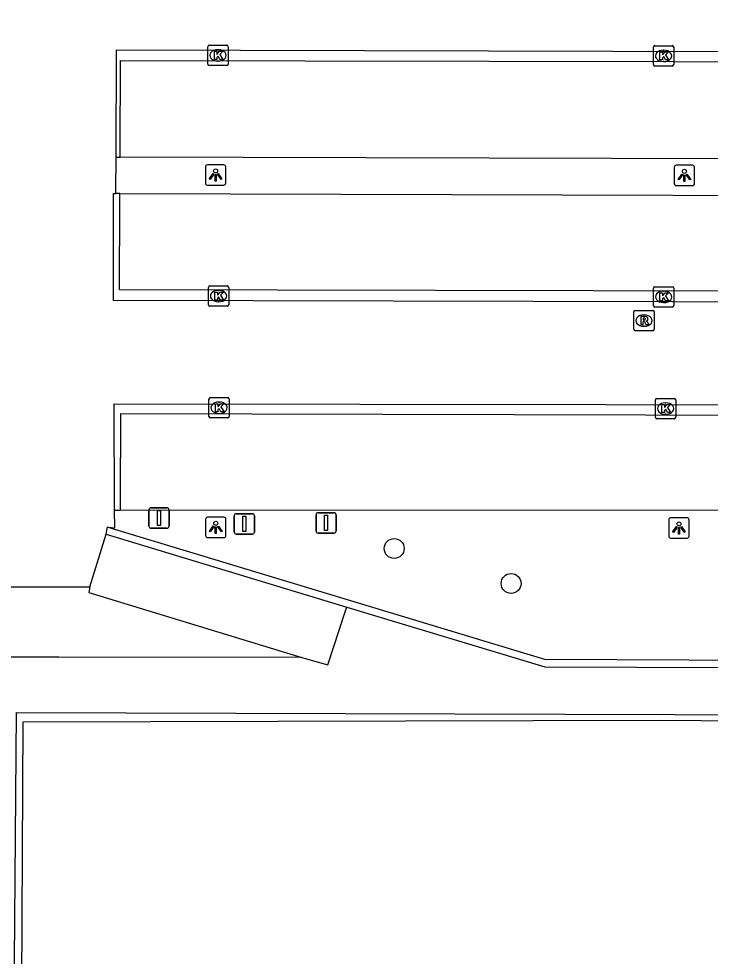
# Model space of a CAD drawing. Extents: x 161477 to 163040, y 383680 to 384868.
# Drawn here: x 162246.96 to 162280.98, y 384268.58 to 384314.69 of the extents above; entities that cross this region are included whole.
import ezdxf

# ---------------------------------------------------------------- set-up
doc = ezdxf.new("R2010")
doc.units = 0
for name, color, linetype in [('IMGEO_Boom', 7, 'Continuous'), ('IMGEO_Kolk', 7, 'Continuous'), ('IMGEO_Lichtpunt', 7, 'Continuous'), ('IMGEO_Muur', 7, 'Continuous'), ('IMGEO_Pand', 7, 'Continuous'), ('IMGEO_Parkeervlak_open', 7, 'Continuous'), ('IMGEO_Rijbaan_lokaal_open', 7, 'Continuous'), ('IMGEO_Rioolput', 7, 'Continuous'), ('IMGEO_Verkeersbordpaal', 7, 'Continuous'), ('IMGEO_Voetpad_open', 7, 'Continuous')]:
    doc.layers.add(name, color=color, linetype=linetype)

msp = doc.modelspace()

# ---------------------------------------------------------------- linework, layer by layer
at = {"layer": 'IMGEO_Boom'}
for centre in [(162265.43, 384288.63), (162271.18, 384286.91)]:
    msp.add_circle(centre, 0.489, dxfattribs=at)
at = {"layer": 'IMGEO_Kolk'}
for p, q in [((162256.265, 384312.458), (162256.265, 384313.31)), ((162256.34, 384313.384), (162257.192, 384313.384)), ((162256.753, 384313.164), (162256.778, 384313.164)), ((162257.266, 384313.31), (162257.266, 384312.458)), ((162278.179, 384312.435), (162278.179, 384313.287)), ((162278.254, 384313.361), (162279.106, 384313.361)), ((162278.667, 384313.141), (162278.692, 384313.141)), ((162279.18, 384313.287), (162279.18, 384312.435)), ((162256.776, 384312.604), (162256.751, 384312.604)), ((162257.192, 384312.384), (162256.34, 384312.384)), ((162279.106, 384312.361), (162278.254, 384312.361)), ((162278.69, 384312.581), (162278.665, 384312.581)), ((162256.364, 384301.545), (162257.216, 384301.545)), ((162256.289, 384300.619), (162256.289, 384301.471)), ((162256.777, 384301.325), (162256.802, 384301.325)), ((162257.29, 384301.471), (162257.29, 384300.619)), ((162278.183, 384300.581), (162278.183, 384301.433)), ((162278.258, 384301.507), (162279.11, 384301.507)), ((162278.671, 384301.287), (162278.696, 384301.287)), ((162279.184, 384301.433), (162279.184, 384300.581)), ((162256.8, 384300.765), (162256.775, 384300.765)), ((162278.694, 384300.727), (162278.669, 384300.727)), ((162257.216, 384300.545), (162256.364, 384300.545)), ((162279.11, 384300.507), (162278.258, 384300.507)), ((162256.393, 384296.053), (162257.245, 384296.053)), ((162278.353, 384296.014), (162279.205, 384296.014)), ((162256.318, 384295.127), (162256.318, 384295.979)), ((162256.806, 384295.833), (162256.831, 384295.833)), ((162257.319, 384295.979), (162257.319, 384295.127)), ((162278.278, 384295.088), (162278.278, 384295.94)), ((162278.766, 384295.794), (162278.791, 384295.794)), ((162279.279, 384295.94), (162279.279, 384295.088)), ((162256.829, 384295.273), (162256.804, 384295.273)), ((162278.789, 384295.234), (162278.764, 384295.234)), ((162257.245, 384295.053), (162256.393, 384295.053)), ((162279.205, 384295.014), (162278.353, 384295.014))]:
    msp.add_line(p, q, dxfattribs=at)
for points in [[(162256.265, 384312.458), (162256.265, 384313.31)], [(162256.34, 384313.384), (162257.192, 384313.384)], [(162256.586, 384313.084), (162256.709, 384313.084), (162256.709, 384312.933), (162256.839, 384313.084), (162257.003, 384313.084), (162256.857, 384312.933), (162257.01, 384312.684), (162256.858, 384312.684), (162256.773, 384312.848), (162256.709, 384312.781), (162256.709, 384312.684), (162256.586, 384312.684), (162256.586, 384313.084)], [(162257.266, 384313.31), (162257.266, 384312.458)], [(162278.179, 384312.435), (162278.179, 384313.287)], [(162278.254, 384313.361), (162279.106, 384313.361)], [(162278.5, 384313.061), (162278.623, 384313.061), (162278.623, 384312.91), (162278.753, 384313.061), (162278.917, 384313.061), (162278.771, 384312.91), (162278.924, 384312.661), (162278.772, 384312.661), (162278.687, 384312.825), (162278.623, 384312.758), (162278.623, 384312.661), (162278.5, 384312.661), (162278.5, 384313.061)], [(162279.18, 384313.287), (162279.18, 384312.435)], [(162257.192, 384312.384), (162256.34, 384312.384)], [(162279.106, 384312.361), (162278.254, 384312.361)], [(162256.364, 384301.545), (162257.216, 384301.545)], [(162256.289, 384300.619), (162256.289, 384301.471)], [(162256.61, 384301.245), (162256.733, 384301.245), (162256.733, 384301.094), (162256.863, 384301.245), (162257.027, 384301.245), (162256.881, 384301.094), (162257.034, 384300.845), (162256.882, 384300.845), (162256.797, 384301.009), (162256.733, 384300.942), (162256.733, 384300.845), (162256.61, 384300.845), (162256.61, 384301.245)], [(162257.29, 384301.471), (162257.29, 384300.619)], [(162278.183, 384300.581), (162278.183, 384301.433)], [(162278.258, 384301.507), (162279.11, 384301.507)], [(162278.504, 384301.207), (162278.627, 384301.207), (162278.627, 384301.056), (162278.757, 384301.207), (162278.921, 384301.207), (162278.775, 384301.056), (162278.928, 384300.807), (162278.776, 384300.807), (162278.691, 384300.971), (162278.627, 384300.904), (162278.627, 384300.807), (162278.504, 384300.807), (162278.504, 384301.207)], [(162279.184, 384301.433), (162279.184, 384300.581)], [(162257.216, 384300.545), (162256.364, 384300.545)], [(162279.11, 384300.507), (162278.258, 384300.507)], [(162256.393, 384296.053), (162257.245, 384296.053)], [(162278.353, 384296.014), (162279.205, 384296.014)], [(162256.318, 384295.127), (162256.318, 384295.979)], [(162256.639, 384295.753), (162256.762, 384295.753), (162256.762, 384295.602), (162256.892, 384295.753), (162257.056, 384295.753), (162256.91, 384295.602), (162257.063, 384295.353), (162256.911, 384295.353), (162256.826, 384295.517), (162256.762, 384295.45), (162256.762, 384295.353), (162256.639, 384295.353), (162256.639, 384295.753)], [(162257.319, 384295.979), (162257.319, 384295.127)], [(162278.278, 384295.088), (162278.278, 384295.94)], [(162278.599, 384295.714), (162278.722, 384295.714), (162278.722, 384295.563), (162278.852, 384295.714), (162279.016, 384295.714), (162278.87, 384295.563), (162279.023, 384295.314), (162278.871, 384295.314), (162278.786, 384295.478), (162278.722, 384295.411), (162278.722, 384295.314), (162278.599, 384295.314), (162278.599, 384295.714)], [(162279.279, 384295.94), (162279.279, 384295.088)], [(162257.245, 384295.053), (162256.393, 384295.053)], [(162279.205, 384295.014), (162278.353, 384295.014)]]:
    msp.add_lwpolyline(points, dxfattribs=at)
for centre, start, end in [((162256.342, 384313.308), 91.552, 178.448), ((162256.342, 384313.308), 91.552, 178.448), ((162257.19, 384313.308), 1.552, 88.448), ((162257.19, 384313.308), 1.552, 88.448), ((162278.256, 384313.285), 91.552, 178.448), ((162278.256, 384313.285), 91.552, 178.448), ((162279.104, 384313.285), 1.552, 88.448), ((162279.104, 384313.285), 1.552, 88.448), ((162256.342, 384312.46), 181.552, 268.448), ((162256.342, 384312.46), 181.552, 268.448), ((162257.19, 384312.46), 271.552, 358.448), ((162257.19, 384312.46), 271.552, 358.448), ((162278.256, 384312.437), 181.552, 268.448), ((162278.256, 384312.437), 181.552, 268.448), ((162279.104, 384312.437), 271.552, 358.448), ((162279.104, 384312.437), 271.552, 358.448), ((162256.366, 384301.469), 91.552, 178.448), ((162256.366, 384301.469), 91.552, 178.448), ((162257.214, 384301.469), 1.552, 88.448), ((162257.214, 384301.469), 1.552, 88.448), ((162278.26, 384301.431), 91.552, 178.448), ((162278.26, 384301.431), 91.552, 178.448), ((162279.108, 384301.431), 1.552, 88.448), ((162279.108, 384301.431), 1.552, 88.448), ((162256.366, 384300.621), 181.552, 268.448), ((162256.366, 384300.621), 181.552, 268.448), ((162257.214, 384300.621), 271.552, 358.448), ((162257.214, 384300.621), 271.552, 358.448), ((162278.26, 384300.583), 181.552, 268.448), ((162278.26, 384300.583), 181.552, 268.448), ((162279.108, 384300.583), 271.552, 358.448), ((162279.108, 384300.583), 271.552, 358.448), ((162256.395, 384295.977), 91.552, 178.448), ((162256.395, 384295.977), 91.552, 178.448), ((162257.243, 384295.977), 1.552, 88.448), ((162257.243, 384295.977), 1.552, 88.448), ((162278.355, 384295.938), 91.552, 178.448), ((162278.355, 384295.938), 91.552, 178.448), ((162279.203, 384295.938), 1.552, 88.448), ((162279.203, 384295.938), 1.552, 88.448), ((162256.395, 384295.129), 181.552, 268.448), ((162256.395, 384295.129), 181.552, 268.448), ((162257.243, 384295.129), 271.552, 358.448), ((162257.243, 384295.129), 271.552, 358.448), ((162278.355, 384295.09), 181.552, 268.448), ((162278.355, 384295.09), 181.552, 268.448), ((162279.203, 384295.09), 271.552, 358.448), ((162279.203, 384295.09), 271.552, 358.448)]:
    msp.add_arc(centre, 0.0765, start, end, dxfattribs=at)
for centre, major_axis, ratio, start_param, end_param in [((162256.752, 384312.884), (-0.387, 0.002), 0.722429, 4.712389, 7.853982), ((162256.777, 384312.884), (-0.39, 0.002), 0.717154, 1.570796, 4.712389), ((162278.666, 384312.861), (-0.387, 0.002), 0.722429, 4.712389, 7.853982), ((162278.691, 384312.861), (-0.39, 0.002), 0.717154, 1.570796, 4.712389), ((162256.776, 384301.045), (-0.387, 0.002), 0.722429, 4.712389, 7.853982), ((162256.801, 384301.045), (-0.39, 0.002), 0.717154, 1.570796, 4.712389), ((162278.67, 384301.007), (-0.387, 0.002), 0.722429, 4.712389, 7.853982), ((162278.695, 384301.007), (-0.39, 0.002), 0.717154, 1.570796, 4.712389), ((162256.805, 384295.553), (-0.387, 0.002), 0.722429, 4.712389, 7.853982), ((162256.83, 384295.553), (-0.39, 0.002), 0.717154, 1.570796, 4.712389), ((162278.765, 384295.514), (-0.387, 0.002), 0.722429, 4.712389, 7.853982), ((162278.79, 384295.514), (-0.39, 0.002), 0.717154, 1.570796, 4.712389)]:
    msp.add_ellipse(centre, major_axis=major_axis, ratio=ratio, start_param=start_param, end_param=end_param, dxfattribs=at)
at = {"layer": 'IMGEO_Lichtpunt'}
for p, q in [((162256.147, 384307.403), (162256.147, 384306.596)), ((162256.147, 384307.403), (162256.147, 384306.596)), ((162257.049, 384307.498), (162256.241, 384307.498)), ((162257.049, 384307.498), (162256.241, 384307.498)), ((162257.143, 384306.596), (162257.143, 384307.403)), ((162257.143, 384306.596), (162257.143, 384307.403)), ((162279.207, 384307.383), (162279.207, 384306.576)), ((162279.207, 384307.383), (162279.207, 384306.576)), ((162280.109, 384307.478), (162279.301, 384307.478)), ((162280.109, 384307.478), (162279.301, 384307.478)), ((162280.203, 384306.576), (162280.203, 384307.383)), ((162280.203, 384306.576), (162280.203, 384307.383)), ((162256.241, 384306.502), (162257.049, 384306.502)), ((162256.241, 384306.502), (162257.049, 384306.502)), ((162279.301, 384306.482), (162280.109, 384306.482)), ((162279.301, 384306.482), (162280.109, 384306.482)), ((162256.157, 384290.073), (162256.157, 384289.266)), ((162256.157, 384290.073), (162256.157, 384289.266)), ((162257.059, 384290.168), (162256.251, 384290.168)), ((162257.059, 384290.168), (162256.251, 384290.168)), ((162257.153, 384289.266), (162257.153, 384290.073)), ((162257.153, 384289.266), (162257.153, 384290.073)), ((162278.937, 384290.043), (162278.937, 384289.236)), ((162278.937, 384290.043), (162278.937, 384289.236)), ((162279.839, 384290.138), (162279.031, 384290.138)), ((162279.839, 384290.138), (162279.031, 384290.138)), ((162279.933, 384289.236), (162279.933, 384290.043)), ((162279.933, 384289.236), (162279.933, 384290.043)), ((162256.251, 384289.172), (162257.059, 384289.172)), ((162256.251, 384289.172), (162257.059, 384289.172)), ((162279.031, 384289.142), (162279.839, 384289.142)), ((162279.031, 384289.142), (162279.839, 384289.142))]:
    msp.add_line(p, q, dxfattribs=at)
for points in [[(162256.521, 384307.067), (162256.56, 384307.039), (162256.372, 384306.777), (162256.334, 384306.804), (162256.521, 384307.067)], [(162256.733, 384307.039), (162256.771, 384307.066), (162256.958, 384306.804), (162256.919, 384306.776), (162256.733, 384307.039)], [(162256.623, 384307.019), (162256.67, 384307.019), (162256.67, 384306.697), (162256.623, 384306.697), (162256.623, 384307.019)], [(162279.581, 384307.047), (162279.62, 384307.019), (162279.432, 384306.757), (162279.394, 384306.784), (162279.581, 384307.047)], [(162279.683, 384306.999), (162279.73, 384306.999), (162279.73, 384306.677), (162279.683, 384306.677), (162279.683, 384306.999)], [(162279.793, 384307.019), (162279.831, 384307.046), (162280.018, 384306.784), (162279.979, 384306.756), (162279.793, 384307.019)], [(162256.531, 384289.737), (162256.57, 384289.709), (162256.382, 384289.447), (162256.344, 384289.474), (162256.531, 384289.737)], [(162256.633, 384289.689), (162256.68, 384289.689), (162256.68, 384289.367), (162256.633, 384289.367), (162256.633, 384289.689)], [(162256.743, 384289.709), (162256.781, 384289.736), (162256.968, 384289.474), (162256.929, 384289.446), (162256.743, 384289.709)], [(162279.311, 384289.707), (162279.35, 384289.679), (162279.162, 384289.417), (162279.124, 384289.444), (162279.311, 384289.707)], [(162279.413, 384289.659), (162279.46, 384289.659), (162279.46, 384289.337), (162279.413, 384289.337), (162279.413, 384289.659)], [(162279.523, 384289.679), (162279.561, 384289.706), (162279.748, 384289.444), (162279.709, 384289.416), (162279.523, 384289.679)]]:
    msp.add_lwpolyline(points, dxfattribs=at)
for centre in [(162256.646, 384307.201), (162279.706, 384307.181), (162256.656, 384289.871), (162279.436, 384289.841)]:
    msp.add_circle(centre, 0.0994, dxfattribs=at)
for centre, start, end in [((162256.241, 384307.403), 90, 180), ((162256.241, 384307.403), 90, 180), ((162257.049, 384307.403), 0, 90), ((162257.049, 384307.403), 0, 90), ((162279.301, 384307.383), 90, 180), ((162279.301, 384307.383), 90, 180), ((162280.109, 384307.383), 0, 90), ((162280.109, 384307.383), 0, 90), ((162256.241, 384306.596), 180, 270), ((162256.241, 384306.596), 180, 270), ((162257.049, 384306.596), 270, 0), ((162257.049, 384306.596), 270, 360), ((162279.301, 384306.576), 180, 270), ((162279.301, 384306.576), 180, 270), ((162280.109, 384306.576), 270, 0), ((162280.109, 384306.576), 270, 360), ((162256.251, 384290.073), 90, 180), ((162256.251, 384290.073), 90, 180), ((162257.059, 384290.073), 0, 90), ((162257.059, 384290.073), 0, 90), ((162279.031, 384290.043), 90, 180), ((162279.031, 384290.043), 90, 180), ((162279.839, 384290.043), 0, 90), ((162279.839, 384290.043), 0, 90), ((162256.251, 384289.266), 180, 270), ((162256.251, 384289.266), 180, 270), ((162257.059, 384289.266), 270, 0), ((162257.059, 384289.266), 270, 360), ((162279.031, 384289.236), 180, 270), ((162279.031, 384289.236), 180, 270), ((162279.839, 384289.236), 270, 0), ((162279.839, 384289.236), 270, 360)]:
    msp.add_arc(centre, 0.0946, start, end, dxfattribs=at)
at = {"layer": 'IMGEO_Muur'}
for points in [[(162251.261, 384289.331), (162251.337, 384289.671)], [(162290.688, 384286.725), (162290.562, 384286.723), (162290.561, 384283.086), (162272.834, 384283.163), (162251.692, 384289.564), (162251.337, 384289.671)], [(162251.261, 384289.331), (162263.102, 384285.748)], [(162263.102, 384285.748), (162272.833, 384282.803), (162290.885, 384282.737), (162290.905, 384286.728)]]:
    msp.add_lwpolyline(points, dxfattribs=at)
at = {"layer": 'IMGEO_Pand'}
msp.add_lwpolyline([(162278.644, 384241.731), (162278.744, 384209.614), (162304.79, 384209.113), (162304.675, 384253.783), (162332.833, 384253.804), (162332.868, 384338.814), (162317.775, 384338.596), (162317.492, 384279.991), (162304.608, 384279.951), (162278.525, 384280.163), (162247.165, 384280.093), (162247.036, 384254.271), (162278.605, 384254.33), (162278.607, 384253.545)], dxfattribs=at)
at = {"layer": 'IMGEO_Parkeervlak_open'}
for points in [[(162306.335, 384307.728), (162251.95, 384307.873)], [(162251.936, 384306.086), (162306.325, 384305.934)], [(162251.957, 384290.516), (162290.689, 384290.524)]]:
    msp.add_lwpolyline(points, dxfattribs=at)
at = {"layer": 'IMGEO_Rijbaan_lokaal_open'}
for points in [[(162251.752, 384307.874), (162251.773, 384313.163), (162306.67, 384313.006), (162306.648, 384307.727)], [(162251.95, 384307.873), (162251.952, 384308.189), (162251.969, 384312.627), (162306.351, 384312.527), (162306.335, 384307.896), (162306.335, 384307.728)], [(162251.742, 384306.087), (162251.743, 384306.262), (162251.752, 384307.874)], [(162251.752, 384307.874), (162251.95, 384307.873)], [(162306.649, 384305.933), (162306.615, 384300.701), (162251.63, 384300.824), (162251.628, 384306.087), (162251.742, 384306.087)], [(162251.936, 384306.086), (162251.742, 384306.087)], [(162306.325, 384305.934), (162306.323, 384305.52), (162306.299, 384301.235), (162251.922, 384301.36), (162251.935, 384305.669), (162251.936, 384306.086)], [(162251.673, 384290.516), (162251.657, 384295.742), (162312.113, 384295.659)], [(162290.689, 384295.163), (162251.976, 384295.246), (162251.959, 384290.94), (162251.957, 384290.516)], [(162251.337, 384289.671), (162251.69, 384289.648), (162251.673, 384290.516)], [(162251.673, 384290.516), (162251.957, 384290.516)], [(162250.459, 384286.738), (162251.261, 384289.331)], [(162245.846, 384286.74), (162250.459, 384286.738)]]:
    msp.add_lwpolyline(points, dxfattribs=at)
at = {"layer": 'IMGEO_Rioolput'}
for p, q in [((162277.219, 384299.414), (162277.219, 384300.266)), ((162277.294, 384300.34), (162278.146, 384300.34)), ((162278.22, 384300.266), (162278.22, 384299.414)), ((162277.707, 384300.12), (162277.732, 384300.12)), ((162278.146, 384299.34), (162277.294, 384299.34)), ((162277.73, 384299.56), (162277.705, 384299.56))]:
    msp.add_line(p, q, dxfattribs=at)
for points in [[(162277.219, 384299.414), (162277.219, 384300.266)], [(162277.294, 384300.34), (162278.146, 384300.34)], [(162278.22, 384300.266), (162278.22, 384299.414)], [(162277.808, 384300.038), (162277.556, 384300.04), (162277.556, 384299.64)], [(162277.556, 384299.64), (162277.68, 384299.64), (162277.68, 384299.802), (162277.691, 384299.802)], [(162277.734, 384299.959), (162277.68, 384299.959), (162277.68, 384299.878)], [(162277.68, 384299.878), (162277.732, 384299.878)], [(162277.738, 384299.773), (162277.809, 384299.64), (162277.949, 384299.64), (162277.884, 384299.766)], [(162278.146, 384299.34), (162277.294, 384299.34)]]:
    msp.add_lwpolyline(points, dxfattribs=at)
for centre, radius, start, end in [((162277.296, 384300.264), 0.0765, 91.552, 178.448), ((162277.296, 384300.264), 0.0765, 91.552, 178.448), ((162278.144, 384300.264), 0.0765, 1.552, 88.448), ((162278.144, 384300.264), 0.0765, 1.552, 88.448), ((162277.69, 384299.749), 0.0533, 26.0293, 88.6989), ((162277.716, 384300.067), 0.19, 274.7715, 282.9687), ((162277.74, 384299.863), 0.0964, 77.0061, 93.1865), ((162277.754, 384299.92), 0.0378, 276.6634, 79.6772), ((162277.807, 384299.928), 0.109, 350.3612, 89.416), ((162277.805, 384299.928), 0.112, 277.5842, 350.9817), ((162277.789, 384299.713), 0.108, 29.5134, 73.7905), ((162277.296, 384299.416), 0.0765, 181.552, 268.448), ((162277.296, 384299.416), 0.0765, 181.552, 268.448), ((162278.144, 384299.416), 0.0765, 271.552, 358.448), ((162278.144, 384299.416), 0.0765, 271.552, 358.448)]:
    msp.add_arc(centre, radius, start, end, dxfattribs=at)
for centre, major_axis, ratio, start_param, end_param in [((162277.706, 384299.84), (-0.387, 0.002), 0.722429, 4.712389, 7.853982), ((162277.731, 384299.84), (-0.39, 0.002), 0.717154, 1.570796, 4.712389)]:
    msp.add_ellipse(centre, major_axis=major_axis, ratio=ratio, start_param=start_param, end_param=end_param, dxfattribs=at)
at = {"layer": 'IMGEO_Verkeersbordpaal'}
for p, q in [((162253.365, 384289.73), (162253.365, 384290.53)), ((162253.365, 384290.53), (162253.365, 384289.73)), ((162253.465, 384290.63), (162254.255, 384290.63)), ((162254.255, 384290.63), (162253.465, 384290.63)), ((162254.355, 384290.53), (162254.355, 384289.73)), ((162254.355, 384289.73), (162254.355, 384290.53)), ((162257.565, 384289.44), (162257.565, 384290.24)), ((162257.565, 384290.24), (162257.565, 384289.44)), ((162257.665, 384290.34), (162258.455, 384290.34)), ((162258.455, 384290.34), (162257.665, 384290.34)), ((162258.555, 384290.24), (162258.555, 384289.44)), ((162258.555, 384289.44), (162258.555, 384290.24)), ((162261.585, 384289.49), (162261.585, 384290.29)), ((162261.585, 384290.29), (162261.585, 384289.49)), ((162261.685, 384290.39), (162262.475, 384290.39)), ((162262.475, 384290.39), (162261.685, 384290.39)), ((162262.575, 384290.29), (162262.575, 384289.49)), ((162262.575, 384289.49), (162262.575, 384290.29)), ((162254.255, 384289.63), (162253.465, 384289.63)), ((162253.465, 384289.63), (162254.255, 384289.63)), ((162258.455, 384289.34), (162257.665, 384289.34)), ((162257.665, 384289.34), (162258.455, 384289.34)), ((162262.475, 384289.39), (162261.685, 384289.39)), ((162261.685, 384289.39), (162262.475, 384289.39))]:
    msp.add_line(p, q, dxfattribs=at)
for points in [[(162253.785, 384290.505), (162253.935, 384290.505), (162253.935, 384289.755), (162253.785, 384289.755), (162253.785, 384290.505)], [(162257.985, 384290.215), (162258.135, 384290.215), (162258.135, 384289.465), (162257.985, 384289.465), (162257.985, 384290.215)], [(162262.005, 384290.265), (162262.155, 384290.265), (162262.155, 384289.515), (162262.005, 384289.515), (162262.005, 384290.265)]]:
    msp.add_lwpolyline(points, dxfattribs=at)
for centre, start, end in [((162253.465, 384290.53), 90, 180), ((162253.465, 384290.53), 90, 180), ((162254.255, 384290.53), 0, 90), ((162254.255, 384290.53), 360, 90), ((162257.665, 384290.24), 90, 180), ((162257.665, 384290.24), 90, 180), ((162258.455, 384290.24), 0, 90), ((162258.455, 384290.24), 360, 90), ((162261.685, 384290.29), 90, 180), ((162261.685, 384290.29), 90, 180), ((162262.475, 384290.29), 0, 90), ((162262.475, 384290.29), 360, 90), ((162253.465, 384289.73), 180, 270), ((162253.465, 384289.73), 180, 270), ((162254.255, 384289.73), 270, 0), ((162254.255, 384289.73), 270, 0), ((162257.665, 384289.44), 180, 270), ((162257.665, 384289.44), 180, 270), ((162258.455, 384289.44), 270, 0), ((162258.455, 384289.44), 270, 0), ((162261.685, 384289.49), 180, 270), ((162261.685, 384289.49), 180, 270), ((162262.475, 384289.49), 270, 0), ((162262.475, 384289.49), 270, 0)]:
    msp.add_arc(centre, 0.1, start, end, dxfattribs=at)
at = {"layer": 'IMGEO_Voetpad_open'}
for points in [[(162250.459, 384286.738), (162250.407, 384286.461), (162260.881, 384283.273)], [(162260.881, 384283.273), (162262.174, 384282.902), (162263.027, 384285.517), (162263.102, 384285.748)], [(162260.881, 384283.273), (162248.933, 384283.277), (162245.835, 384283.278)], [(162273.952, 384253.562), (162246.699, 384253.615), (162246.751, 384265.878), (162246.76, 384268.33), (162246.86, 384280.565), (162316.97, 384280.343), (162316.974, 384282.68)]]:
    msp.add_lwpolyline(points, dxfattribs=at)

doc.saveas('drawing.dxf')
